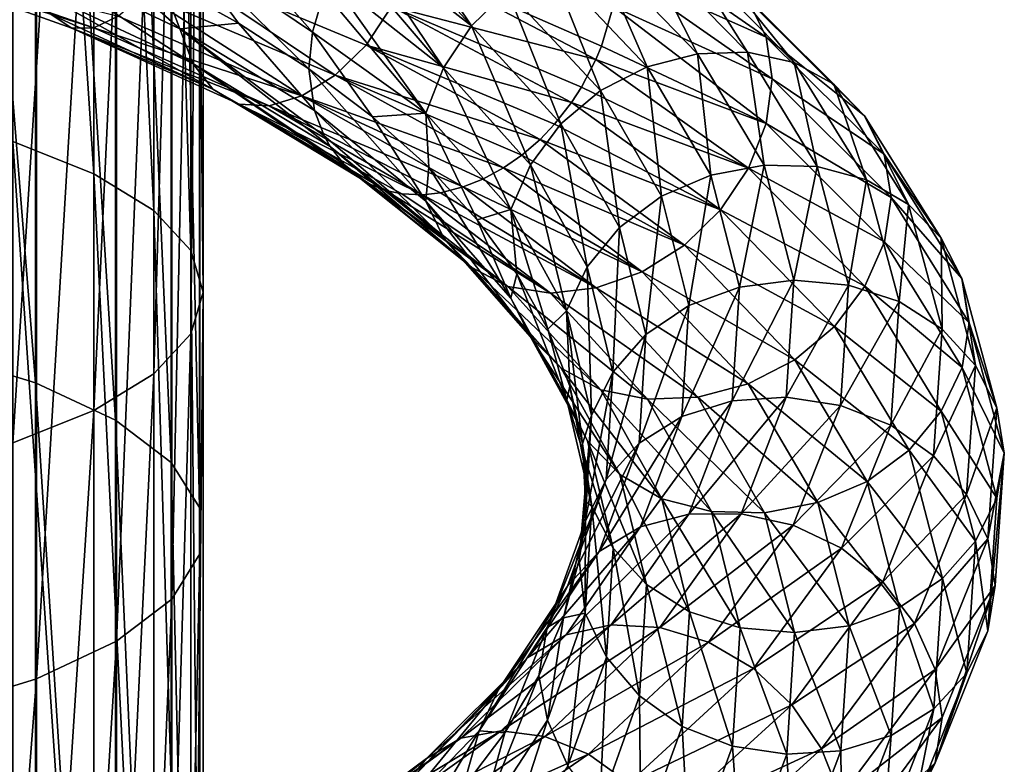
# Model space of a CAD drawing. Header units: metres. Extents: x -109 to 109, y -917 to 389.
# Tile 295 of 656: x 6 to 19, y -773 to -763. Entities that reach past the tile are written whole.
import ezdxf

# ---------------------------------------------------------------- set-up
doc = ezdxf.new("R2010")
doc.units = ezdxf.units.M
doc.layers.add('solid_24503124_XXX_01_SW0001_01', color=7, linetype='CONTINUOUS')

msp = doc.modelspace()

# ---------------------------------------------------------------- linework, layer by layer
at = {"layer": 'solid_24503124_XXX_01_SW0001_01'}
for points in [[(7.067492, -749.376892, -389.190491), (6.010407, -749.0578, -387.942566), (7.067492, -765.008423, -384.489258)], [(6.010407, -749.0578, -387.942566), (6.010407, -764.586243, -383.272339), (7.067492, -765.008423, -384.489258)], [(7.852976, -749.740967, -390.614197), (7.067492, -749.376892, -389.190491), (7.852976, -765.490112, -385.877594)], [(7.067492, -749.376892, -389.190491), (7.067492, -765.008423, -384.489258), (7.852976, -765.490112, -385.877594)], [(7.852976, -749.740967, -390.614197), (7.852976, -765.490112, -385.877594), (8.336675, -766.012756, -387.384064)], [(8.336675, -750.135986, -392.159058), (7.852976, -749.740967, -390.614197), (8.336675, -766.012756, -387.384064)], [(8.336675, -750.135986, -392.159058), (8.336675, -766.012756, -387.384064), (8.5, -766.556335, -388.950714)], [(8.5, -750.546814, -393.765625), (8.336675, -750.135986, -392.159058), (8.5, -766.556335, -388.950714)], [(8.336675, -750.957581, -395.372192), (8.5, -750.546814, -393.765625), (8.336675, -767.099854, -390.517365)], [(8.5, -750.546814, -393.765625), (8.5, -766.556335, -388.950714), (8.336675, -767.099854, -390.517365)], [(7.852976, -751.3526, -396.917023), (8.336675, -750.957581, -395.372192), (7.852976, -767.622559, -392.023804)], [(8.336675, -750.957581, -395.372192), (8.336675, -767.099854, -390.517365), (7.852976, -767.622559, -392.023804)], [(6.304805, -767.740906, -17.52309), (4.980319, -767.337524, -18.639784), (4.980319, -751.204102, -13.528187)], [(6.304805, -751.509338, -12.380774), (6.304805, -767.740906, -17.52309), (4.980319, -751.204102, -13.528187)], [(7.067492, -751.716675, -398.340759), (7.852976, -751.3526, -396.917023), (7.067492, -768.104187, -393.41217)], [(7.852976, -751.3526, -396.917023), (7.852976, -767.622559, -392.023804), (7.067492, -768.104187, -393.41217)], [(7.353192, -768.229126, -16.171608), (6.304805, -767.740906, -17.52309), (6.304805, -751.509338, -12.380774)], [(7.353192, -751.878784, -10.992106), (7.353192, -768.229126, -16.171608), (6.304805, -751.509338, -12.380774)], [(6.010407, -752.035767, -399.588684), (7.067492, -751.716675, -398.340759), (6.010407, -768.526428, -394.629059)], [(7.067492, -751.716675, -398.340759), (7.067492, -768.104187, -393.41217), (6.010407, -768.526428, -394.629059)], [(8.079568, -768.780762, -14.644498), (7.353192, -768.229126, -16.171608), (7.353192, -751.878784, -10.992106)], [(8.079568, -752.296204, -9.422984), (8.079568, -768.780762, -14.644498), (7.353192, -751.878784, -10.992106)], [(8.452125, -769.371704, -13.008645), (8.079568, -768.780762, -14.644498), (8.079568, -752.296204, -9.422984)], [(8.452125, -752.743286, -7.742129), (8.452125, -769.371704, -13.008645), (8.079568, -752.296204, -9.422984)], [(8.454546, -769.976074, -11.335701), (8.452125, -769.371704, -13.008645), (8.452125, -752.743286, -7.742129)], [(8.454546, -753.200562, -6.023155), (8.454546, -769.976074, -11.335701), (8.452125, -752.743286, -7.742129)], [(8.086726, -770.567383, -9.6989), (8.454546, -769.976074, -11.335701), (8.454546, -753.200562, -6.023155)], [(8.086726, -753.647949, -4.341325), (8.086726, -770.567383, -9.6989), (8.454546, -753.200562, -6.023155)], [(7.364774, -771.11969, -8.169938), (8.086726, -770.567383, -9.6989), (8.086726, -753.647949, -4.341325)], [(7.364774, -754.065857, -2.770299), (7.364774, -771.11969, -8.169938), (8.086726, -753.647949, -4.341325)], [(6.320303, -771.608887, -6.815774), (7.364774, -771.11969, -8.169938), (7.364774, -754.065857, -2.770299)], [(6.320303, -754.436035, -1.378878), (6.320303, -771.608887, -6.815774), (7.364774, -754.065857, -2.770299)], [(4.999055, -772.013489, -5.695695), (6.320303, -771.608887, -6.815774), (6.320303, -754.436035, -1.378878)], [(4.999055, -754.742188, -0.227985), (4.999055, -772.013489, -5.695695), (6.320303, -754.436035, -1.378878)], [(8.346432, -761.367126, -19.855213), (8.179061, -761.975098, -19.836695), (9.929406, -763.155762, -18.542233)], [(8.346432, -761.367126, -19.855213), (9.929406, -763.155762, -18.542233), (10.080199, -762.628967, -18.501116)], [(12.006081, -763.073914, -16.959185), (10.883123, -761.398071, -18.855511), (10.679914, -761.612427, -18.73077)], [(12.006081, -763.073914, -16.959185), (12.478148, -762.611023, -17.118402), (10.883123, -761.398071, -18.855511)], [(10.473774, -761.879944, -18.622162), (12.006081, -763.073914, -16.959185), (10.679914, -761.612427, -18.73077)], [(13.835806, -761.813232, -21.92329), (15.860186, -763.220886, -19.669323), (13.907401, -762.348633, -22.189108)], [(15.625522, -762.739075, -19.33218), (15.860186, -763.220886, -19.669323), (13.835806, -761.813232, -21.92329)], [(6.871475, -761.946106, -20.631517), (6.18795, -762.160156, -21.229639), (8.194605, -763.112244, -20.237949)], [(7.953703, -762.475891, -20.06542), (6.871475, -761.946106, -20.631517), (8.194605, -763.112244, -20.237949)], [(11.64257, -763.623169, -16.906836), (10.473774, -761.879944, -18.622162), (10.336394, -762.095093, -18.563097)], [(11.64257, -763.623169, -16.906836), (12.006081, -763.073914, -16.959185), (10.473774, -761.879944, -18.622162)], [(8.179061, -761.975098, -19.836695), (7.953703, -762.475891, -20.06542), (8.962448, -763.041321, -19.407415)], [(8.179061, -761.975098, -19.836695), (9.881575, -763.635986, -18.669811), (9.929406, -763.155762, -18.542233)], [(8.179061, -761.975098, -19.836695), (8.962448, -763.041321, -19.407415), (9.881575, -763.635986, -18.669811)], [(13.033532, -762.270569, -17.37923), (14.30311, -763.609985, -15.318509), (13.632529, -762.067017, -17.718895)], [(13.632529, -762.067017, -17.718895), (14.960456, -763.441589, -15.553793), (14.231744, -762.008911, -18.110415)], [(14.30311, -763.609985, -15.318509), (14.960456, -763.441589, -15.553793), (13.632529, -762.067017, -17.718895)], [(14.231744, -762.008911, -18.110415), (15.618038, -763.42041, -15.842004), (14.787778, -762.104858, -18.527157)], [(14.960456, -763.441589, -15.553793), (15.618038, -763.42041, -15.842004), (14.231744, -762.008911, -18.110415)], [(6.18795, -762.160156, -21.229639), (6.314082, -762.602478, -21.656464), (8.362622, -763.565979, -20.642977)], [(8.194605, -763.112244, -20.237949), (6.18795, -762.160156, -21.229639), (8.362622, -763.565979, -20.642977)], [(10.155023, -762.447449, -18.509905), (11.64257, -763.623169, -16.906836), (10.336394, -762.095093, -18.563097)], [(14.787778, -762.104858, -18.527157), (16.228235, -763.552673, -16.16412), (15.260819, -762.356567, -18.942955)], [(15.618038, -763.42041, -15.842004), (16.228235, -763.552673, -16.16412), (14.787778, -762.104858, -18.527157)], [(4.388057, -762.252014, -23.50551), (4.558699, -762.235657, -24.1824), (7.06762, -763.102295, -23.419012)], [(6.780981, -763.102905, -22.781561), (4.388057, -762.252014, -23.50551), (7.06762, -763.102295, -23.419012)], [(6.512126, -762.9245, -22.187019), (4.388057, -762.252014, -23.50551), (6.780981, -763.102905, -22.781561)], [(7.06762, -763.102295, -23.419012), (4.558699, -762.235657, -24.1824), (7.386616, -762.94751, -24.043158)], [(10.222428, -763.71936, -23.331808), (7.716114, -762.656433, -24.610432), (8.034921, -762.24707, -25.077286)], [(10.629179, -763.325562, -23.741716), (8.034921, -762.24707, -25.077286), (10.962573, -762.819702, -24.036474)], [(10.222428, -763.71936, -23.331808), (8.034921, -762.24707, -25.077286), (10.629179, -763.325562, -23.741716)], [(10.962573, -762.819702, -24.036474), (11.219325, -762.246826, -24.196127), (13.634098, -763.515747, -22.348902)], [(11.219325, -762.246826, -24.196127), (13.707098, -763.341553, -22.356562), (13.634098, -763.515747, -22.348902)], [(11.219325, -762.246826, -24.196127), (13.859415, -762.820313, -22.314756), (13.707098, -763.341553, -22.356562)], [(12.478148, -762.611023, -17.118402), (13.693627, -763.919373, -15.155532), (13.033532, -762.270569, -17.37923)], [(13.693627, -763.919373, -15.155532), (14.30311, -763.609985, -15.318509), (13.033532, -762.270569, -17.37923)], [(11.409315, -764.216858, -16.962), (10.155023, -762.447449, -18.509905), (10.080199, -762.628967, -18.501116)], [(11.409315, -764.216858, -16.962), (11.64257, -763.623169, -16.906836), (10.155023, -762.447449, -18.509905)], [(13.907401, -762.348633, -22.189108), (15.940473, -763.768494, -19.932077), (13.859415, -762.820313, -22.314756)], [(15.860186, -763.220886, -19.669323), (15.940473, -763.768494, -19.932077), (13.907401, -762.348633, -22.189108)], [(15.260819, -762.356567, -18.942955), (16.747356, -763.83783, -16.500895), (15.625522, -762.739075, -19.33218)], [(16.228235, -763.552673, -16.16412), (16.747356, -763.83783, -16.500895), (15.260819, -762.356567, -18.942955)], [(8.962448, -763.041321, -19.407415), (7.953703, -762.475891, -20.06542), (8.194605, -763.112244, -20.237949)], [(6.314082, -762.602478, -21.656464), (6.512126, -762.9245, -22.187019), (8.624651, -763.903564, -21.137997)], [(8.362622, -763.565979, -20.642977), (6.314082, -762.602478, -21.656464), (8.624651, -763.903564, -21.137997)], [(9.790172, -763.990173, -22.826836), (7.386616, -762.94751, -24.043158), (7.716114, -762.656433, -24.610432)], [(9.790172, -763.990173, -22.826836), (7.716114, -762.656433, -24.610432), (10.222428, -763.71936, -23.331808)], [(9.929406, -763.155762, -18.542233), (11.409315, -764.216858, -16.962), (10.080199, -762.628967, -18.501116)], [(12.006081, -763.073914, -16.959185), (13.175577, -764.357483, -15.080649), (12.478148, -762.611023, -17.118402)], [(13.175577, -764.357483, -15.080649), (13.693627, -763.919373, -15.155532), (12.478148, -762.611023, -17.118402)], [(10.629179, -763.325562, -23.741716), (10.962573, -762.819702, -24.036474), (13.315269, -764.077942, -22.242432)], [(10.962573, -762.819702, -24.036474), (13.44611, -763.875244, -22.296471), (13.315269, -764.077942, -22.242432)], [(10.962573, -762.819702, -24.036474), (13.634098, -763.515747, -22.348902), (13.44611, -763.875244, -22.296471)], [(13.859415, -762.820313, -22.314756), (15.861801, -764.351135, -20.087631), (13.707098, -763.341553, -22.356562)], [(15.940473, -763.768494, -19.932077), (15.861801, -764.351135, -20.087631), (13.859415, -762.820313, -22.314756)], [(15.625522, -762.739075, -19.33218), (17.147583, -764.248901, -16.830879), (15.860186, -763.220886, -19.669323)], [(16.747356, -763.83783, -16.500895), (17.147583, -764.248901, -16.830879), (15.625522, -762.739075, -19.33218)], [(8.624651, -763.903564, -21.137997), (6.512126, -762.9245, -22.187019), (6.780981, -763.102905, -22.781561)], [(7.06762, -763.102295, -23.419012), (7.386616, -762.94751, -24.043158), (9.790172, -763.990173, -22.826836)], [(6.780981, -763.102905, -22.781561), (7.06762, -763.102295, -23.419012), (9.362521, -764.12207, -22.265503)], [(8.969891, -764.098816, -21.686649), (6.780981, -763.102905, -22.781561), (9.362521, -764.12207, -22.265503)], [(8.624651, -763.903564, -21.137997), (6.780981, -763.102905, -22.781561), (8.969891, -764.098816, -21.686649)], [(9.362521, -764.12207, -22.265503), (7.06762, -763.102295, -23.419012), (9.790172, -763.990173, -22.826836)], [(8.962448, -763.041321, -19.407415), (8.194605, -763.112244, -20.237949), (9.953232, -764.181763, -18.941504)], [(8.194605, -763.112244, -20.237949), (10.080199, -764.514221, -19.190737), (9.953232, -764.181763, -18.941504)], [(8.194605, -763.112244, -20.237949), (10.157645, -764.651367, -19.318722), (10.080199, -764.514221, -19.190737)], [(8.194605, -763.112244, -20.237949), (8.362622, -763.565979, -20.642977), (10.157645, -764.651367, -19.318722)], [(8.962448, -763.041321, -19.407415), (9.953232, -764.181763, -18.941504), (9.881575, -763.635986, -18.669811)], [(11.64257, -763.623169, -16.906836), (12.776657, -764.889343, -15.094512), (12.006081, -763.073914, -16.959185)], [(12.776657, -764.889343, -15.094512), (13.175577, -764.357483, -15.080649), (12.006081, -763.073914, -16.959185)], [(9.929406, -763.155762, -18.542233), (9.881575, -763.635986, -18.669811), (10.711597, -764.263184, -17.853561)], [(9.929406, -763.155762, -18.542233), (10.711597, -764.263184, -17.853561), (11.409315, -764.216858, -16.962)], [(15.860186, -763.220886, -19.669323), (17.405106, -764.752686, -17.132006), (15.940473, -763.768494, -19.932077)], [(17.147583, -764.248901, -16.830879), (17.405106, -764.752686, -17.132006), (15.860186, -763.220886, -19.669323)], [(10.222428, -763.71936, -23.331808), (10.629179, -763.325562, -23.741716), (12.905877, -764.56012, -22.016922)], [(10.629179, -763.325562, -23.741716), (13.094679, -764.361511, -22.129789), (12.905877, -764.56012, -22.016922)], [(10.629179, -763.325562, -23.741716), (13.315269, -764.077942, -22.242432), (13.094679, -764.361511, -22.129789)], [(15.861801, -764.351135, -20.087631), (13.634098, -763.515747, -22.348902), (13.707098, -763.341553, -22.356562)], [(14.30311, -763.609985, -15.318509), (15.136733, -765.024841, -13.090814), (14.960456, -763.441589, -15.553793)], [(14.960456, -763.441589, -15.553793), (15.83239, -764.89502, -13.213935), (15.618038, -763.42041, -15.842004)], [(15.136733, -765.024841, -13.090814), (15.83239, -764.89502, -13.213935), (14.960456, -763.441589, -15.553793)], [(15.618038, -763.42041, -15.842004), (16.528299, -764.914368, -13.391117), (16.228235, -763.552673, -16.16412)], [(15.83239, -764.89502, -13.213935), (16.528299, -764.914368, -13.391117), (15.618038, -763.42041, -15.842004)], [(8.362622, -763.565979, -20.642977), (10.336394, -764.88208, -19.582573), (10.157645, -764.651367, -19.318722)], [(8.362622, -763.565979, -20.642977), (10.477456, -765.011292, -19.771294), (10.336394, -764.88208, -19.582573)], [(8.362622, -763.565979, -20.642977), (8.624651, -763.903564, -21.137997), (10.477456, -765.011292, -19.771294)], [(11.409315, -764.216858, -16.962), (12.52068, -765.474121, -15.193781), (11.64257, -763.623169, -16.906836)], [(12.52068, -765.474121, -15.193781), (12.776657, -764.889343, -15.094512), (11.64257, -763.623169, -16.906836)], [(13.634098, -763.515747, -22.348902), (15.628546, -764.936646, -20.145451), (13.44611, -763.875244, -22.296471)], [(15.861801, -764.351135, -20.087631), (15.628546, -764.936646, -20.145451), (13.634098, -763.515747, -22.348902)], [(13.693627, -763.919373, -15.155532), (14.491728, -765.300171, -13.032959), (14.30311, -763.609985, -15.318509)], [(14.491728, -765.300171, -13.032959), (15.136733, -765.024841, -13.090814), (14.30311, -763.609985, -15.318509)], [(16.228235, -763.552673, -16.16412), (17.174059, -765.086426, -13.611516), (16.747356, -763.83783, -16.500895)], [(16.528299, -764.914368, -13.391117), (17.174059, -765.086426, -13.611516), (16.228235, -763.552673, -16.16412)], [(9.790172, -763.990173, -22.826836), (10.222428, -763.71936, -23.331808), (12.425438, -764.932007, -21.679556)], [(11.41093, -765.364258, -17.386688), (10.711597, -764.263184, -17.853561), (9.881575, -763.635986, -18.669811)], [(9.953232, -764.181763, -18.941504), (11.41093, -765.364258, -17.386688), (9.881575, -763.635986, -18.669811)], [(10.222428, -763.71936, -23.331808), (12.666848, -764.765625, -21.856806), (12.425438, -764.932007, -21.679556)], [(10.222428, -763.71936, -23.331808), (12.905877, -764.56012, -22.016922), (12.666848, -764.765625, -21.856806)], [(15.628546, -764.936646, -20.145451), (13.315269, -764.077942, -22.242432), (13.44611, -763.875244, -22.296471)], [(15.940473, -763.768494, -19.932077), (17.496643, -765.316406, -17.380714), (15.861801, -764.351135, -20.087631)], [(17.405106, -764.752686, -17.132006), (17.496643, -765.316406, -17.380714), (15.940473, -763.768494, -19.932077)], [(16.747356, -763.83783, -16.500895), (17.723434, -765.408142, -13.86333), (17.147583, -764.248901, -16.830879)], [(17.174059, -765.086426, -13.611516), (17.723434, -765.408142, -13.86333), (16.747356, -763.83783, -16.500895)], [(8.624651, -763.903564, -21.137997), (10.679914, -765.142578, -20.022091), (10.477456, -765.011292, -19.771294)], [(8.624651, -763.903564, -21.137997), (10.887639, -765.227295, -20.260738), (10.679914, -765.142578, -20.022091)], [(8.624651, -763.903564, -21.137997), (8.969891, -764.098816, -21.686649), (10.887639, -765.227295, -20.260738)], [(9.362521, -764.12207, -22.265503), (9.790172, -763.990173, -22.826836), (11.896511, -765.180359, -21.247215)], [(9.790172, -763.990173, -22.826836), (12.154493, -765.077759, -21.465122), (11.896511, -765.180359, -21.247215)], [(9.790172, -763.990173, -22.826836), (12.425438, -764.932007, -21.679556), (12.154493, -765.077759, -21.465122)], [(13.175577, -764.357483, -15.080649), (13.943484, -765.71106, -13.048655), (13.693627, -763.919373, -15.155532)], [(13.943484, -765.71106, -13.048655), (14.491728, -765.300171, -13.032959), (13.693627, -763.919373, -15.155532)], [(8.969891, -764.098816, -21.686649), (11.09748, -765.272034, -20.486525), (10.887639, -765.227295, -20.260738)], [(8.969891, -764.098816, -21.686649), (11.368259, -765.28241, -20.760006), (11.09748, -765.272034, -20.486525)], [(8.969891, -764.098816, -21.686649), (9.362521, -764.12207, -22.265503), (11.368259, -765.28241, -20.760006)], [(9.362521, -764.12207, -22.265503), (11.599874, -765.256104, -20.98061), (11.368259, -765.28241, -20.760006)], [(9.362521, -764.12207, -22.265503), (11.896511, -765.180359, -21.247215), (11.599874, -765.256104, -20.98061)], [(13.315269, -764.077942, -22.242432), (15.265035, -765.480896, -20.099142), (13.094679, -764.361511, -22.129789)], [(15.628546, -764.936646, -20.145451), (15.265035, -765.480896, -20.099142), (13.315269, -764.077942, -22.242432)], [(11.645594, -765.850586, -17.731201), (11.41093, -765.364258, -17.386688), (9.953232, -764.181763, -18.941504)], [(11.645594, -765.850586, -17.731201), (9.953232, -764.181763, -18.941504), (10.080199, -764.514221, -19.190737)], [(11.409315, -764.216858, -16.962), (10.711597, -764.263184, -17.853561), (11.448113, -764.922546, -16.964067)], [(11.41093, -765.364258, -17.386688), (11.448113, -764.922546, -16.964067), (10.711597, -764.263184, -17.853561)], [(11.409315, -764.216858, -16.962), (11.448113, -764.922546, -16.964067), (12.080874, -765.608459, -16.013975)], [(11.409315, -764.216858, -16.962), (12.080874, -765.608459, -16.013975), (12.52068, -765.474121, -15.193781)], [(17.147583, -764.248901, -16.830879), (18.14699, -765.850525, -14.129598), (17.405106, -764.752686, -17.132006)], [(17.723434, -765.408142, -13.86333), (18.14699, -765.850525, -14.129598), (17.147583, -764.248901, -16.830879)], [(12.776657, -764.889343, -15.094512), (13.521315, -766.223816, -13.133602), (13.175577, -764.357483, -15.080649)], [(15.265035, -765.480896, -20.099142), (12.905877, -764.56012, -22.016922), (13.094679, -764.361511, -22.129789)], [(13.521315, -766.223816, -13.133602), (13.943484, -765.71106, -13.048655), (13.175577, -764.357483, -15.080649)], [(15.861801, -764.351135, -20.087631), (17.406878, -765.899109, -17.559816), (15.628546, -764.936646, -20.145451)], [(17.496643, -765.316406, -17.380714), (17.406878, -765.899109, -17.559816), (15.861801, -764.351135, -20.087631)], [(10.157645, -764.651367, -19.318722), (11.645594, -765.850586, -17.731201), (10.080199, -764.514221, -19.190737)], [(7.067492, -765.008423, -384.489258), (6.010407, -764.586243, -383.272339), (7.067492, -780.192688, -378.498962)], [(6.010407, -764.586243, -383.272339), (6.010407, -779.670349, -377.321564), (7.067492, -780.192688, -378.498962)], [(12.010296, -766.232849, -18.128246), (11.645594, -765.850586, -17.731201), (10.157645, -764.651367, -19.318722)], [(12.010296, -766.232849, -18.128246), (10.157645, -764.651367, -19.318722), (10.336394, -764.88208, -19.582573)], [(12.905877, -764.56012, -22.016922), (14.792968, -765.943481, -19.947699), (12.666848, -764.765625, -21.856806)], [(15.265035, -765.480896, -20.099142), (14.792968, -765.943481, -19.947699), (12.905877, -764.56012, -22.016922)], [(14.792968, -765.943481, -19.947699), (12.425438, -764.932007, -21.679556), (12.666848, -764.765625, -21.856806)], [(17.405106, -764.752686, -17.132006), (18.419519, -766.378296, -14.39196), (17.496643, -765.316406, -17.380714)], [(18.14699, -765.850525, -14.129598), (18.419519, -766.378296, -14.39196), (17.405106, -764.752686, -17.132006)], [(10.477456, -765.011292, -19.771294), (12.010296, -766.232849, -18.128246), (10.336394, -764.88208, -19.582573)], [(12.52068, -765.474121, -15.193781), (13.250419, -766.798645, -13.280187), (12.776657, -764.889343, -15.094512)], [(13.250419, -766.798645, -13.280187), (13.521315, -766.223816, -13.133602), (12.776657, -764.889343, -15.094512)], [(15.136733, -765.024841, -13.090814), (15.511491, -766.489807, -10.770395), (15.83239, -764.89502, -13.213935)], [(15.511491, -766.489807, -10.770395), (16.224371, -766.400879, -10.776997), (15.83239, -764.89502, -13.213935)], [(15.83239, -764.89502, -13.213935), (16.224371, -766.400879, -10.776997), (16.528299, -764.914368, -13.391117)], [(16.224371, -766.400879, -10.776997), (16.937508, -766.463074, -10.838834), (16.528299, -764.914368, -13.391117)], [(16.528299, -764.914368, -13.391117), (16.937508, -766.463074, -10.838834), (17.174059, -765.086426, -13.611516)], [(7.852976, -765.490112, -385.877594), (7.067492, -765.008423, -384.489258), (7.852976, -780.788635, -379.842224)], [(7.067492, -765.008423, -384.489258), (7.067492, -780.192688, -378.498962), (7.852976, -780.788635, -379.842224)], [(12.483338, -766.479797, -18.550152), (12.010296, -766.232849, -18.128246), (10.477456, -765.011292, -19.771294)], [(12.483338, -766.479797, -18.550152), (10.477456, -765.011292, -19.771294), (10.679914, -765.142578, -20.022091)], [(11.41093, -765.364258, -17.386688), (12.522453, -766.632813, -15.626214), (11.448113, -764.922546, -16.964067)], [(12.522453, -766.632813, -15.626214), (12.080874, -765.608459, -16.013975), (11.448113, -764.922546, -16.964067)], [(12.425438, -764.932007, -21.679556), (14.237584, -766.288391, -19.69417), (12.154493, -765.077759, -21.465122)], [(14.792968, -765.943481, -19.947699), (14.237584, -766.288391, -19.69417), (12.425438, -764.932007, -21.679556)], [(14.491728, -765.300171, -13.032959), (14.850515, -766.729004, -10.821742), (15.136733, -765.024841, -13.090814)], [(14.850515, -766.729004, -10.821742), (15.511491, -766.489807, -10.770395), (15.136733, -765.024841, -13.090814)], [(15.628546, -764.936646, -20.145451), (17.150902, -766.477417, -17.662453), (15.265035, -765.480896, -20.099142)], [(17.406878, -765.899109, -17.559816), (17.150902, -766.477417, -17.662453), (15.628546, -764.936646, -20.145451)], [(10.887639, -765.227295, -20.260738), (12.483338, -766.479797, -18.550152), (10.679914, -765.142578, -20.022091)], [(14.237584, -766.288391, -19.69417), (11.896511, -765.180359, -21.247215), (12.154493, -765.077759, -21.465122)], [(16.937508, -766.463074, -10.838834), (17.599257, -766.677185, -10.95356), (17.174059, -765.086426, -13.611516)], [(17.174059, -765.086426, -13.611516), (17.599257, -766.677185, -10.95356), (17.723434, -765.408142, -13.86333)], [(13.039372, -766.567505, -18.969454), (12.483338, -766.479797, -18.550152), (10.887639, -765.227295, -20.260738)], [(13.039372, -766.567505, -18.969454), (10.887639, -765.227295, -20.260738), (11.09748, -765.272034, -20.486525)], [(11.368259, -765.28241, -20.760006), (13.039372, -766.567505, -18.969454), (11.09748, -765.272034, -20.486525)], [(13.638587, -766.500061, -19.359499), (11.368259, -765.28241, -20.760006), (11.599874, -765.256104, -20.98061)], [(13.638587, -766.500061, -19.359499), (13.039372, -766.567505, -18.969454), (11.368259, -765.28241, -20.760006)], [(11.896511, -765.180359, -21.247215), (13.638587, -766.500061, -19.359499), (11.599874, -765.256104, -20.98061)], [(14.237584, -766.288391, -19.69417), (13.638587, -766.500061, -19.359499), (11.896511, -765.180359, -21.247215)], [(13.943484, -765.71106, -13.048655), (14.288698, -767.110962, -10.931523), (14.491728, -765.300171, -13.032959)], [(14.288698, -767.110962, -10.931523), (14.850515, -766.729004, -10.821742), (14.491728, -765.300171, -13.032959)], [(12.779976, -767.139282, -15.934123), (12.522453, -766.632813, -15.626214), (11.41093, -765.364258, -17.386688)], [(11.645594, -765.850586, -17.731201), (12.779976, -767.139282, -15.934123), (11.41093, -765.364258, -17.386688)], [(17.496643, -765.316406, -17.380714), (18.515478, -766.954895, -14.632929), (17.406878, -765.899109, -17.559816)], [(18.419519, -766.378296, -14.39196), (18.515478, -766.954895, -14.632929), (17.496643, -765.316406, -17.380714)], [(17.599257, -766.677185, -10.95356), (18.162235, -767.037537, -11.117105), (17.723434, -765.408142, -13.86333)], [(17.723434, -765.408142, -13.86333), (18.162235, -767.037537, -11.117105), (18.14699, -765.850525, -14.129598)], [(7.852976, -765.490112, -385.877594), (7.852976, -780.788635, -379.842224), (8.336675, -781.435303, -381.299774)], [(8.336675, -766.012756, -387.384064), (7.852976, -765.490112, -385.877594), (8.336675, -781.435303, -381.299774)], [(12.52068, -765.474121, -15.193781), (12.080874, -765.608459, -16.013975), (12.601704, -766.315369, -15.016106)], [(12.52068, -765.474121, -15.193781), (12.601704, -766.315369, -15.016106), (13.006241, -767.041138, -13.978567)], [(12.52068, -765.474121, -15.193781), (13.006241, -767.041138, -13.978567), (13.250419, -766.798645, -13.280187)], [(15.265035, -765.480896, -20.099142), (16.751982, -767.004944, -17.682688), (14.792968, -765.943481, -19.947699)], [(17.150902, -766.477417, -17.662453), (16.751982, -767.004944, -17.682688), (15.265035, -765.480896, -20.099142)], [(12.522453, -766.632813, -15.626214), (12.601704, -766.315369, -15.016106), (12.080874, -765.608459, -16.013975)], [(13.521315, -766.223816, -13.133602), (13.856077, -767.603394, -11.090299), (13.943484, -765.71106, -13.048655)], [(13.856077, -767.603394, -11.090299), (14.288698, -767.110962, -10.931523), (13.943484, -765.71106, -13.048655)], [(13.180202, -767.549438, -16.271767), (12.779976, -767.139282, -15.934123), (11.645594, -765.850586, -17.731201)], [(12.010296, -766.232849, -18.128246), (13.180202, -767.549438, -16.271767), (11.645594, -765.850586, -17.731201)], [(14.792968, -765.943481, -19.947699), (16.233931, -767.442078, -17.615437), (14.237584, -766.288391, -19.69417)], [(16.751982, -767.004944, -17.682688), (16.233931, -767.442078, -17.615437), (14.792968, -765.943481, -19.947699)], [(17.406878, -765.899109, -17.559816), (18.421396, -767.542175, -14.829852), (17.150902, -766.477417, -17.662453)], [(18.515478, -766.954895, -14.632929), (18.421396, -767.542175, -14.829852), (17.406878, -765.899109, -17.559816)], [(18.14699, -765.850525, -14.129598), (18.596275, -767.512939, -11.31718), (18.419519, -766.378296, -14.39196)], [(18.162235, -767.037537, -11.117105), (18.596275, -767.512939, -11.31718), (18.14699, -765.850525, -14.129598)], [(8.5, -766.556335, -388.950714), (8.336675, -766.012756, -387.384064), (8.5, -782.107788, -382.815552)], [(8.336675, -766.012756, -387.384064), (8.336675, -781.435303, -381.299774), (8.5, -782.107788, -382.815552)], [(13.699323, -767.830383, -16.614964), (13.180202, -767.549438, -16.271767), (12.010296, -766.232849, -18.128246)], [(12.483338, -766.479797, -18.550152), (13.699323, -767.830383, -16.614964), (12.010296, -766.232849, -18.128246)], [(12.522453, -766.632813, -15.626214), (13.252295, -767.969604, -13.720772), (12.601704, -766.315369, -15.016106)], [(13.252295, -767.969604, -13.720772), (13.006241, -767.041138, -13.978567), (12.601704, -766.315369, -15.016106)], [(13.250419, -766.798645, -13.280187), (13.578474, -768.167664, -11.286016), (13.521315, -766.223816, -13.133602)], [(13.578474, -768.167664, -11.286016), (13.856077, -767.603394, -11.090299), (13.521315, -766.223816, -13.133602)], [(14.237584, -766.288391, -19.69417), (15.624448, -767.75415, -17.459164), (13.638587, -766.500061, -19.359499)], [(16.233931, -767.442078, -17.615437), (15.624448, -767.75415, -17.459164), (14.237584, -766.288391, -19.69417)], [(15.414638, -767.977295, -8.434608), (16.123066, -767.930298, -8.323899), (16.224371, -766.400879, -10.776997)], [(15.511491, -766.489807, -10.770395), (15.414638, -767.977295, -8.434608), (16.224371, -766.400879, -10.776997)], [(16.224371, -766.400879, -10.776997), (16.123066, -767.930298, -8.323899), (16.937508, -766.463074, -10.838834)], [(16.123066, -767.930298, -8.323899), (16.831751, -768.036438, -8.26962), (16.937508, -766.463074, -10.838834)], [(16.937508, -766.463074, -10.838834), (16.831751, -768.036438, -8.26962), (17.599257, -766.677185, -10.95356)], [(18.419519, -766.378296, -14.39196), (18.875553, -768.065918, -11.539268), (18.515478, -766.954895, -14.632929)], [(18.596275, -767.512939, -11.31718), (18.875553, -768.065918, -11.539268), (18.419519, -766.378296, -14.39196)], [(8.336675, -767.099854, -390.517365), (8.5, -766.556335, -388.950714), (8.336675, -782.780273, -384.331329)], [(8.5, -766.556335, -388.950714), (8.5, -782.107788, -382.815552), (8.336675, -782.780273, -384.331329)], [(14.30952, -767.956177, -16.940353), (13.699323, -767.830383, -16.614964), (12.483338, -766.479797, -18.550152)], [(13.039372, -766.567505, -18.969454), (14.30952, -767.956177, -16.940353), (12.483338, -766.479797, -18.550152)], [(13.638587, -766.500061, -19.359499), (14.967103, -767.928101, -17.228004), (13.039372, -766.567505, -18.969454)], [(14.967103, -767.928101, -17.228004), (14.30952, -767.956177, -16.940353), (13.039372, -766.567505, -18.969454)], [(15.624448, -767.75415, -17.459164), (14.967103, -767.928101, -17.228004), (13.638587, -766.500061, -19.359499)], [(14.757791, -768.179321, -8.595908), (15.414638, -767.977295, -8.434608), (15.511491, -766.489807, -10.770395)], [(14.850515, -766.729004, -10.821742), (14.757791, -768.179321, -8.595908), (15.511491, -766.489807, -10.770395)], [(17.150902, -766.477417, -17.662453), (18.150499, -768.112488, -14.980585), (16.751982, -767.004944, -17.682688)], [(18.421396, -767.542175, -14.829852), (18.150499, -768.112488, -14.980585), (17.150902, -766.477417, -17.662453)], [(13.524826, -768.497986, -13.989271), (13.252295, -767.969604, -13.720772), (12.522453, -766.632813, -15.626214)], [(12.779976, -767.139282, -15.934123), (13.524826, -768.497986, -13.989271), (12.522453, -766.632813, -15.626214)], [(16.831751, -768.036438, -8.26962), (17.489368, -768.293579, -8.277979), (17.599257, -766.677185, -10.95356)], [(17.599257, -766.677185, -10.95356), (17.489368, -768.293579, -8.277979), (18.162235, -767.037537, -11.117105)], [(13.250419, -766.798645, -13.280187), (13.006241, -767.041138, -13.978567), (13.29231, -767.783936, -12.909305)], [(13.250419, -766.798645, -13.280187), (13.29231, -767.783936, -12.909305), (13.456713, -768.536499, -11.82391)], [(13.250419, -766.798645, -13.280187), (13.456713, -768.536499, -11.82391), (13.578474, -768.167664, -11.286016)], [(14.199481, -768.531616, -8.80043), (14.757791, -768.179321, -8.595908), (14.850515, -766.729004, -10.821742)], [(14.288698, -767.110962, -10.931523), (14.199481, -768.531616, -8.80043), (14.850515, -766.729004, -10.821742)], [(18.515478, -766.954895, -14.632929), (18.974449, -768.660461, -11.76492), (18.421396, -767.542175, -14.829852)], [(18.875553, -768.065918, -11.539268), (18.974449, -768.660461, -11.76492), (18.515478, -766.954895, -14.632929)], [(7.852976, -767.622559, -392.023804), (8.336675, -767.099854, -390.517365), (7.852976, -783.426941, -385.788879)], [(8.336675, -767.099854, -390.517365), (8.336675, -782.780273, -384.331329), (7.852976, -783.426941, -385.788879)], [(13.252295, -767.969604, -13.720772), (13.29231, -767.783936, -12.909305), (13.006241, -767.041138, -13.978567)], [(16.751982, -767.004944, -17.682688), (17.728331, -768.621582, -15.072266), (16.233931, -767.442078, -17.615437)], [(18.150499, -768.112488, -14.980585), (17.728331, -768.621582, -15.072266), (16.751982, -767.004944, -17.682688)], [(17.489368, -768.293579, -8.277979), (18.04883, -768.693481, -8.352692), (18.162235, -767.037537, -11.117105)], [(18.162235, -767.037537, -11.117105), (18.04883, -768.693481, -8.352692), (18.596275, -767.512939, -11.31718)], [(13.94838, -768.938721, -14.263023), (13.524826, -768.497986, -13.989271), (12.779976, -767.139282, -15.934123)], [(13.180202, -767.549438, -16.271767), (13.94838, -768.938721, -14.263023), (12.779976, -767.139282, -15.934123)], [(13.769561, -769.003113, -9.033559), (14.199481, -768.531616, -8.80043), (14.288698, -767.110962, -10.931523)], [(13.856077, -767.603394, -11.090299), (13.769561, -769.003113, -9.033559), (14.288698, -767.110962, -10.931523)], [(6.304805, -783.4599, -24.066683), (4.980319, -782.961365, -25.144278), (4.980319, -767.337524, -18.639784)], [(6.304805, -767.740906, -17.52309), (6.304805, -783.4599, -24.066683), (4.980319, -767.337524, -18.639784)], [(16.233931, -767.442078, -17.615437), (17.180088, -769.030701, -15.095431), (15.624448, -767.75415, -17.459164)], [(17.728331, -768.621582, -15.072266), (17.180088, -769.030701, -15.095431), (16.233931, -767.442078, -17.615437)], [(7.067492, -768.104187, -393.41217), (7.852976, -767.622559, -392.023804), (7.067492, -784.022888, -387.132141)], [(7.852976, -767.622559, -392.023804), (7.852976, -783.426941, -385.788879), (7.067492, -784.022888, -387.132141)], [(14.497755, -769.256836, -14.521603), (13.94838, -768.938721, -14.263023), (13.180202, -767.549438, -16.271767)], [(13.699323, -767.830383, -16.614964), (14.497755, -769.256836, -14.521603), (13.180202, -767.549438, -16.271767)], [(13.493691, -769.556396, -9.278769), (13.769561, -769.003113, -9.033559), (13.856077, -767.603394, -11.090299)], [(13.578474, -768.167664, -11.286016), (13.493691, -769.556396, -9.278769), (13.856077, -767.603394, -11.090299)], [(18.04883, -768.693481, -8.352692), (18.480162, -769.202576, -8.48617), (18.596275, -767.512939, -11.31718)], [(18.421396, -767.542175, -14.829852), (18.877476, -769.247986, -11.987628), (18.150499, -768.112488, -14.980585)], [(18.974449, -768.660461, -11.76492), (18.877476, -769.247986, -11.987628), (18.421396, -767.542175, -14.829852)], [(18.596275, -767.512939, -11.31718), (18.480162, -769.202576, -8.48617), (18.875553, -768.065918, -11.539268)], [(7.353192, -784.063293, -22.762531), (6.304805, -783.4599, -24.066683), (6.304805, -767.740906, -17.52309)], [(7.353192, -768.229126, -16.171608), (7.353192, -784.063293, -22.762531), (6.304805, -767.740906, -17.52309)], [(13.252295, -767.969604, -13.720772), (13.580397, -769.351379, -11.735027), (13.29231, -767.783936, -12.909305)], [(13.580397, -769.351379, -11.735027), (13.456713, -768.536499, -11.82391), (13.29231, -767.783936, -12.909305)], [(15.143517, -769.424316, -14.746058), (14.497755, -769.256836, -14.521603), (13.699323, -767.830383, -16.614964)], [(14.30952, -767.956177, -16.940353), (15.143517, -769.424316, -14.746058), (13.699323, -767.830383, -16.614964)], [(15.624448, -767.75415, -17.459164), (16.535082, -769.306702, -15.043633), (14.967103, -767.928101, -17.228004)], [(17.180088, -769.030701, -15.095431), (16.535082, -769.306702, -15.043633), (15.624448, -767.75415, -17.459164)], [(13.859675, -769.902954, -11.962568), (13.580397, -769.351379, -11.735027), (13.252295, -767.969604, -13.720772)], [(13.524826, -768.497986, -13.989271), (13.859675, -769.902954, -11.962568), (13.252295, -767.969604, -13.720772)], [(14.216322, -769.624146, -6.42866), (14.84907, -769.458984, -6.15995), (15.414638, -767.977295, -8.434608)], [(14.757791, -768.179321, -8.595908), (14.216322, -769.624146, -6.42866), (15.414638, -767.977295, -8.434608)], [(14.967103, -767.928101, -17.228004), (15.839425, -769.439392, -14.92368), (14.30952, -767.956177, -16.940353)], [(15.839425, -769.439392, -14.92368), (15.143517, -769.424316, -14.746058), (14.30952, -767.956177, -16.940353)], [(14.84907, -769.458984, -6.15995), (15.531507, -769.453735, -5.934667), (16.123066, -767.930298, -8.323899)], [(15.414638, -767.977295, -8.434608), (14.84907, -769.458984, -6.15995), (16.123066, -767.930298, -8.323899)], [(16.535082, -769.306702, -15.043633), (15.839425, -769.439392, -14.92368), (14.967103, -767.928101, -17.228004)], [(16.123066, -767.930298, -8.323899), (15.531507, -769.453735, -5.934667), (16.831751, -768.036438, -8.26962)], [(6.010407, -768.526428, -394.629059), (7.067492, -768.104187, -393.41217), (6.010407, -784.545227, -388.30954)], [(7.067492, -768.104187, -393.41217), (7.067492, -784.022888, -387.132141), (6.010407, -784.545227, -388.30954)], [(15.531507, -769.453735, -5.934667), (16.21419, -769.603516, -5.767003), (16.831751, -768.036438, -8.26962)], [(16.831751, -768.036438, -8.26962), (16.21419, -769.603516, -5.767003), (17.489368, -768.293579, -8.277979)], [(18.150499, -768.112488, -14.980585), (18.599873, -769.809692, -12.188315), (17.728331, -768.621582, -15.072266)], [(18.877476, -769.247986, -11.987628), (18.599873, -769.809692, -12.188315), (18.150499, -768.112488, -14.980585)], [(18.480162, -769.202576, -8.48617), (18.757696, -769.781189, -8.667764), (18.875553, -768.065918, -11.539268)], [(18.875553, -768.065918, -11.539268), (18.757696, -769.781189, -8.667764), (18.974449, -768.660461, -11.76492)], [(8.079568, -784.745056, -21.288893), (7.353192, -784.063293, -22.762531), (7.353192, -768.229126, -16.171608)], [(8.079568, -768.780762, -14.644498), (8.079568, -784.745056, -21.288893), (7.353192, -768.229126, -16.171608)], [(13.578474, -768.167664, -11.286016), (13.498277, -769.293396, -10.735501), (13.416442, -770.052612, -9.651762)], [(13.578474, -768.167664, -11.286016), (13.416442, -770.052612, -9.651762), (13.493691, -769.556396, -9.278769)], [(13.578474, -768.167664, -11.286016), (13.456713, -768.536499, -11.82391), (13.498277, -769.293396, -10.735501)], [(13.678497, -769.946777, -6.725758), (14.216322, -769.624146, -6.42866), (14.757791, -768.179321, -8.595908)], [(14.199481, -768.531616, -8.80043), (13.678497, -769.946777, -6.725758), (14.757791, -768.179321, -8.595908)], [(16.21419, -769.603516, -5.767003), (16.847677, -769.903503, -5.671525), (17.489368, -768.293579, -8.277979)], [(17.489368, -768.293579, -8.277979), (16.847677, -769.903503, -5.671525), (18.04883, -768.693481, -8.352692)], [(14.293715, -770.375854, -12.169939), (13.859675, -769.902954, -11.962568), (13.524826, -768.497986, -13.989271)], [(13.94838, -768.938721, -14.263023), (14.293715, -770.375854, -12.169939), (13.524826, -768.497986, -13.989271)], [(13.264351, -770.397278, -7.031566), (13.678497, -769.946777, -6.725758), (14.199481, -768.531616, -8.80043)], [(13.769561, -769.003113, -9.033559), (13.264351, -770.397278, -7.031566), (14.199481, -768.531616, -8.80043)], [(13.580397, -769.351379, -11.735027), (13.498277, -769.293396, -10.735501), (13.456713, -768.536499, -11.82391)], [(17.728331, -768.621582, -15.072266), (18.167252, -770.299133, -12.354205), (17.180088, -769.030701, -15.095431)], [(18.599873, -769.809692, -12.188315), (18.167252, -770.299133, -12.354205), (17.728331, -768.621582, -15.072266)], [(8.452125, -785.475403, -19.71032), (8.079568, -784.745056, -21.288893), (8.079568, -768.780762, -14.644498)], [(8.452125, -769.371704, -13.008645), (8.452125, -785.475403, -19.71032), (8.079568, -768.780762, -14.644498)], [(16.847677, -769.903503, -5.671525), (17.386614, -770.342529, -5.659552), (18.04883, -768.693481, -8.352692)], [(18.04883, -768.693481, -8.352692), (17.386614, -770.342529, -5.659552), (18.480162, -769.202576, -8.48617)], [(18.757696, -769.781189, -8.667764), (18.855627, -770.389648, -8.885191), (18.974449, -768.660461, -11.76492)], [(18.974449, -768.660461, -11.76492), (18.759605, -770.981628, -9.126764), (18.877476, -769.247986, -11.987628)], [(18.974449, -768.660461, -11.76492), (18.855627, -770.389648, -8.885191), (18.759605, -770.981628, -9.126764)], [(12.998604, -770.939575, -7.325188), (13.264351, -770.397278, -7.031566), (13.769561, -769.003113, -9.033559)], [(13.493691, -769.556396, -9.278769), (12.998604, -770.939575, -7.325188), (13.769561, -769.003113, -9.033559)], [(14.856692, -770.733215, -12.340612), (14.293715, -770.375854, -12.169939), (13.94838, -768.938721, -14.263023)], [(14.497755, -769.256836, -14.521603), (14.856692, -770.733215, -12.340612), (13.94838, -768.938721, -14.263023)], [(17.180088, -769.030701, -15.095431), (17.605434, -770.678589, -12.471287), (16.535082, -769.306702, -15.043633)], [(18.167252, -770.299133, -12.354205), (17.605434, -770.678589, -12.471287), (17.180088, -769.030701, -15.095431)], [(13.495602, -770.752991, -9.73633), (13.416442, -770.052612, -9.651762), (13.498277, -769.293396, -10.735501)], [(13.580397, -769.351379, -11.735027), (13.495602, -770.752991, -9.73633), (13.498277, -769.293396, -10.735501)], [(15.518441, -770.944824, -12.46022), (14.856692, -770.733215, -12.340612), (14.497755, -769.256836, -14.521603)], [(15.143517, -769.424316, -14.746058), (15.518441, -770.944824, -12.46022), (14.497755, -769.256836, -14.521603)], [(17.386614, -770.342529, -5.659552), (17.802118, -770.88501, -5.728079), (18.480162, -769.202576, -8.48617)], [(18.480162, -769.202576, -8.48617), (17.802118, -770.88501, -5.728079), (18.757696, -769.781189, -8.667764)], [(18.877476, -769.247986, -11.987628), (18.759605, -770.981628, -9.126764), (18.599873, -769.809692, -12.188315)], [(8.454546, -786.22229, -18.095963), (8.452125, -785.475403, -19.71032), (8.452125, -769.371704, -13.008645)], [(8.454546, -769.976074, -11.335701), (8.454546, -786.22229, -18.095963), (8.452125, -769.371704, -13.008645)], [(13.773136, -771.328125, -9.922674), (13.495602, -770.752991, -9.73633), (13.580397, -769.351379, -11.735027)], [(13.859675, -769.902954, -11.962568), (13.773136, -771.328125, -9.922674), (13.580397, -769.351379, -11.735027)], [(16.231579, -771.005493, -12.523559), (15.518441, -770.944824, -12.46022), (15.143517, -769.424316, -14.746058)], [(15.839425, -769.439392, -14.92368), (16.231579, -771.005493, -12.523559), (15.143517, -769.424316, -14.746058)], [(16.535082, -769.306702, -15.043633), (16.94446, -770.916443, -12.528001), (15.839425, -769.439392, -14.92368)], [(17.605434, -770.678589, -12.471287), (16.94446, -770.916443, -12.528001), (16.535082, -769.306702, -15.043633)], [(13.243857, -771.035522, -4.392314), (13.833323, -770.906067, -4.021989), (14.84907, -769.458984, -6.15995)], [(14.216322, -769.624146, -6.42866), (13.243857, -771.035522, -4.392314), (14.84907, -769.458984, -6.15995)], [(13.833323, -770.906067, -4.021989), (14.469076, -770.940979, -3.688355), (15.531507, -769.453735, -5.934667)], [(14.84907, -769.458984, -6.15995), (13.833323, -770.906067, -4.021989), (15.531507, -769.453735, -5.934667)], [(15.531507, -769.453735, -5.934667), (14.469076, -770.940979, -3.688355), (16.21419, -769.603516, -5.767003)], [(16.94446, -770.916443, -12.528001), (16.231579, -771.005493, -12.523559), (15.839425, -769.439392, -14.92368)], [(12.742823, -771.329529, -4.777032), (13.243857, -771.035522, -4.392314), (14.216322, -769.624146, -6.42866)], [(13.678497, -769.946777, -6.725758), (12.742823, -771.329529, -4.777032), (14.216322, -769.624146, -6.42866)], [(13.493691, -769.556396, -9.278769), (13.212031, -770.8125, -8.580049), (12.998604, -770.939575, -7.325188)], [(13.493691, -769.556396, -9.278769), (13.416442, -770.052612, -9.651762), (13.212031, -770.8125, -8.580049)], [(14.469076, -770.940979, -3.688355), (15.105061, -771.132874, -3.413502), (16.21419, -769.603516, -5.767003)], [(16.21419, -769.603516, -5.767003), (15.105061, -771.132874, -3.413502), (16.847677, -769.903503, -5.671525)], [(17.802118, -770.88501, -5.728079), (18.069469, -771.489014, -5.870227), (18.757696, -769.781189, -8.667764)], [(18.757696, -769.781189, -8.667764), (18.069469, -771.489014, -5.870227), (18.855627, -770.389648, -8.885191)], [(18.599873, -769.809692, -12.188315), (18.483736, -771.534363, -9.377788), (18.167252, -770.299133, -12.354205)], [(18.759605, -770.981628, -9.126764), (18.483736, -771.534363, -9.377788), (18.599873, -769.809692, -12.188315)], [(14.204466, -771.833923, -10.063253), (13.773136, -771.328125, -9.922674), (13.859675, -769.902954, -11.962568)], [(14.293715, -770.375854, -12.169939), (14.204466, -771.833923, -10.063253), (13.859675, -769.902954, -11.962568)], [(15.105061, -771.132874, -3.413502), (15.695216, -771.473999, -3.219903), (16.847677, -769.903503, -5.671525)], [(16.847677, -769.903503, -5.671525), (15.695216, -771.473999, -3.219903), (17.386614, -770.342529, -5.659552)], [(8.086726, -786.953003, -16.516474), (8.454546, -786.22229, -18.095963), (8.454546, -769.976074, -11.335701)], [(8.086726, -770.567383, -9.6989), (8.086726, -786.953003, -16.516474), (8.454546, -769.976074, -11.335701)], [(12.357006, -771.759766, -5.151674), (12.742823, -771.329529, -4.777032), (13.678497, -769.946777, -6.725758)], [(13.264351, -770.397278, -7.031566), (12.357006, -771.759766, -5.151674), (13.678497, -769.946777, -6.725758)], [(13.495602, -770.752991, -9.73633), (13.212031, -770.8125, -8.580049), (13.416442, -770.052612, -9.651762)], [(18.167252, -770.299133, -12.354205), (18.053816, -772.003601, -9.61842), (17.605434, -770.678589, -12.471287)], [(18.483736, -771.534363, -9.377788), (18.053816, -772.003601, -9.61842), (18.167252, -770.299133, -12.354205)], [(12.109437, -772.291321, -5.491201), (12.357006, -771.759766, -5.151674), (13.264351, -770.397278, -7.031566)], [(12.998604, -770.939575, -7.325188), (12.109437, -772.291321, -5.491201), (13.264351, -770.397278, -7.031566)], [(14.763928, -772.231506, -10.145466), (14.204466, -771.833923, -10.063253), (14.293715, -770.375854, -12.169939)], [(14.856692, -770.733215, -12.340612), (14.763928, -772.231506, -10.145466), (14.293715, -770.375854, -12.169939)], [(15.695216, -771.473999, -3.219903), (16.197285, -771.950623, -3.126063), (17.386614, -770.342529, -5.659552)], [(17.386614, -770.342529, -5.659552), (16.197285, -771.950623, -3.126063), (17.802118, -770.88501, -5.728079)], [(18.069469, -771.489014, -5.870227), (18.162069, -772.115173, -6.073144), (18.855627, -770.389648, -8.885191)], [(18.855627, -770.389648, -8.885191), (18.07131, -772.707275, -6.339828), (18.759605, -770.981628, -9.126764)], [(18.855627, -770.389648, -8.885191), (18.162069, -772.115173, -6.073144), (18.07131, -772.707275, -6.339828)], [(7.364774, -787.63562, -15.041051), (8.086726, -786.953003, -16.516474), (8.086726, -770.567383, -9.6989)], [(7.364774, -771.11969, -8.169938), (7.364774, -787.63562, -15.041051), (8.086726, -770.567383, -9.6989)], [(17.605434, -770.678589, -12.471287), (17.495506, -772.352539, -9.830066), (16.94446, -770.916443, -12.528001)], [(18.053816, -772.003601, -9.61842), (17.495506, -772.352539, -9.830066), (17.605434, -770.678589, -12.471287)], [(13.000443, -772.148621, -7.791269), (12.886573, -771.569397, -7.530369), (13.212031, -770.8125, -8.580049)], [(12.998604, -770.939575, -7.325188), (13.212031, -770.8125, -8.580049), (12.886573, -771.569397, -7.530369)], [(13.495602, -770.752991, -9.73633), (13.000443, -772.148621, -7.791269), (13.212031, -770.8125, -8.580049)], [(13.267796, -772.747192, -7.937469), (13.000443, -772.148621, -7.791269), (13.495602, -770.752991, -9.73633)], [(13.773136, -771.328125, -9.922674), (13.267796, -772.747192, -7.937469), (13.495602, -770.752991, -9.73633)], [(15.421545, -772.488159, -10.159553), (14.763928, -772.231506, -10.145466), (14.856692, -770.733215, -12.340612)], [(15.518441, -770.944824, -12.46022), (15.421545, -772.488159, -10.159553), (14.856692, -770.733215, -12.340612)], [(11.867679, -772.386353, -2.555046), (12.395892, -772.2901, -2.091973), (13.833323, -770.906067, -4.021989)], [(13.243857, -771.035522, -4.392314), (11.867679, -772.386353, -2.555046), (13.833323, -770.906067, -4.021989)], [(12.998604, -770.939575, -7.325188), (12.443921, -772.315674, -6.518283), (12.109437, -772.291321, -5.491201)], [(13.833323, -770.906067, -4.021989), (12.395892, -772.2901, -2.091973), (14.469076, -770.940979, -3.688355)], [(12.395892, -772.2901, -2.091973), (12.965585, -772.362488, -1.659495), (14.469076, -770.940979, -3.688355)], [(12.998604, -770.939575, -7.325188), (12.886573, -771.569397, -7.530369), (12.443921, -772.315674, -6.518283)], [(14.469076, -770.940979, -3.688355), (12.965585, -772.362488, -1.659495), (15.105061, -771.132874, -3.413502)], [(16.13023, -772.59552, -10.107858), (15.421545, -772.488159, -10.159553), (15.518441, -770.944824, -12.46022)], [(16.231579, -771.005493, -12.523559), (16.13023, -772.59552, -10.107858), (15.518441, -770.944824, -12.46022)], [(16.197285, -771.950623, -3.126063), (16.584368, -772.525085, -3.133307), (17.802118, -770.88501, -5.728079)], [(16.94446, -770.916443, -12.528001), (16.838659, -772.551208, -9.996025), (16.231579, -771.005493, -12.523559)], [(17.802118, -770.88501, -5.728079), (16.584368, -772.525085, -3.133307), (18.069469, -771.489014, -5.870227)], [(17.495506, -772.352539, -9.830066), (16.838659, -772.551208, -9.996025), (16.94446, -770.916443, -12.528001)], [(11.418707, -772.653564, -3.019799), (11.867679, -772.386353, -2.555046), (13.243857, -771.035522, -4.392314)], [(12.742823, -771.329529, -4.777032), (11.418707, -772.653564, -3.019799), (13.243857, -771.035522, -4.392314)], [(16.838659, -772.551208, -9.996025), (16.13023, -772.59552, -10.107858), (16.231579, -771.005493, -12.523559)], [(18.759605, -770.981628, -9.126764), (18.07131, -772.707275, -6.339828), (18.483736, -771.534363, -9.377788)], [(6.320303, -788.240173, -13.73431), (7.364774, -787.63562, -15.041051), (7.364774, -771.11969, -8.169938)], [(6.320303, -771.608887, -6.815774), (6.320303, -788.240173, -13.73431), (7.364774, -771.11969, -8.169938)], [(12.965585, -772.362488, -1.659495), (13.535483, -772.593445, -1.286912), (15.105061, -771.132874, -3.413502)], [(15.105061, -771.132874, -3.413502), (13.535483, -772.593445, -1.286912), (15.695216, -771.473999, -3.219903)], [(11.072981, -773.064819, -3.457378), (11.418707, -772.653564, -3.019799), (12.742823, -771.329529, -4.777032)], [(12.357006, -771.759766, -5.151674), (11.072981, -773.064819, -3.457378), (12.742823, -771.329529, -4.777032)], [(13.6833, -773.285522, -8.012902), (13.267796, -772.747192, -7.937469), (13.773136, -771.328125, -9.922674)], [(14.204466, -771.833923, -10.063253), (13.6833, -773.285522, -8.012902), (13.773136, -771.328125, -9.922674)], [(13.535483, -772.593445, -1.286912), (14.064315, -772.972778, -1.003907), (15.695216, -771.473999, -3.219903)], [(15.695216, -771.473999, -3.219903), (14.064315, -772.972778, -1.003907), (16.197285, -771.950623, -3.126063)], [(4.999055, -788.740234, -12.653451), (6.320303, -788.240173, -13.73431), (6.320303, -771.608887, -6.815774)], [(4.999055, -772.013489, -5.695695), (4.999055, -788.740234, -12.653451), (6.320303, -771.608887, -6.815774)], [(12.111151, -773.512085, -5.965617), (12.443921, -772.315674, -6.518283), (12.886573, -771.569397, -7.530369)], [(13.000443, -772.148621, -7.791269), (12.111151, -773.512085, -5.965617), (12.886573, -771.569397, -7.530369)], [(16.584368, -772.525085, -3.133307), (16.833431, -773.15332, -3.238308), (18.069469, -771.489014, -5.870227)], [(18.069469, -771.489014, -5.870227), (16.833431, -773.15332, -3.238308), (18.162069, -772.115173, -6.073144)], [(18.483736, -771.534363, -9.377788), (17.805563, -773.250916, -6.6401), (18.053816, -772.003601, -9.61842)], [(18.07131, -772.707275, -6.339828), (17.805563, -773.250916, -6.6401), (18.483736, -771.534363, -9.377788)], [(10.851136, -773.586182, -3.838954), (11.072981, -773.064819, -3.457378), (12.357006, -771.759766, -5.151674)], [(12.109437, -772.291321, -5.491201), (10.851136, -773.586182, -3.838954), (12.357006, -771.759766, -5.151674)], [(14.222236, -773.7229, -8.008794), (13.6833, -773.285522, -8.012902), (14.204466, -771.833923, -10.063253)], [(14.763928, -772.231506, -10.145466), (14.222236, -773.7229, -8.008794), (14.204466, -771.833923, -10.063253)], [(14.064315, -772.972778, -1.003907), (14.514215, -773.484253, -0.83554), (16.197285, -771.950623, -3.126063)], [(16.197285, -771.950623, -3.126063), (14.514215, -773.484253, -0.83554), (16.584368, -772.525085, -3.133307)], [(16.833431, -773.15332, -3.238308), (16.921888, -773.789917, -3.437745), (18.162069, -772.115173, -6.073144)], [(18.162069, -772.115173, -6.073144), (16.921888, -773.789917, -3.437745), (18.07131, -772.707275, -6.339828)], [(18.053816, -772.003601, -9.61842), (17.391417, -773.69989, -6.953795), (17.495506, -772.352539, -9.830066)], [(17.805563, -773.250916, -6.6401), (17.391417, -773.69989, -6.953795), (18.053816, -772.003601, -9.61842)], [(12.360214, -774.132935, -6.073994), (12.111151, -773.512085, -5.965617), (13.000443, -772.148621, -7.791269)], [(13.267796, -772.747192, -7.937469), (12.360214, -774.132935, -6.073994), (13.000443, -772.148621, -7.791269)], [(14.855724, -774.024292, -7.919883), (14.222236, -773.7229, -8.008794), (14.763928, -772.231506, -10.145466)], [(15.421545, -772.488159, -10.159553), (14.855724, -774.024292, -7.919883), (14.763928, -772.231506, -10.145466)], [(9.749019, -773.894653, -1.512222), (10.13234, -773.651367, -0.977359), (11.867679, -772.386353, -2.555046)], [(11.418707, -772.653564, -3.019799), (9.749019, -773.894653, -1.512222), (11.867679, -772.386353, -2.555046)], [(10.13234, -773.651367, -0.977359), (10.583316, -773.584961, -0.433126), (12.395892, -772.2901, -2.091973)], [(11.867679, -772.386353, -2.555046), (10.13234, -773.651367, -0.977359), (12.395892, -772.2901, -2.091973)], [(12.395892, -772.2901, -2.091973), (10.583316, -773.584961, -0.433126), (12.965585, -772.362488, -1.659495)], [(10.583316, -773.584961, -0.433126), (11.069706, -773.690857, 0.085768), (12.965585, -772.362488, -1.659495)], [(12.109437, -772.291321, -5.491201), (11.220886, -773.761353, -4.644997), (10.851136, -773.586182, -3.838954)], [(12.965585, -772.362488, -1.659495), (11.069706, -773.690857, 0.085768), (13.535483, -772.593445, -1.286912)], [(12.109437, -772.291321, -5.491201), (11.887674, -773.046692, -5.554567), (11.220886, -773.761353, -4.644997)], [(12.109437, -772.291321, -5.491201), (12.443921, -772.315674, -6.518283), (11.887674, -773.046692, -5.554567)], [(12.111151, -773.512085, -5.965617), (11.887674, -773.046692, -5.554567), (12.443921, -772.315674, -6.518283)], [(17.495506, -772.352539, -9.830066), (16.853592, -774.018494, -7.25784), (16.838659, -772.551208, -9.996025)], [(17.391417, -773.69989, -6.953795), (16.853592, -774.018494, -7.25784), (17.495506, -772.352539, -9.830066)], [(15.538407, -774.17804, -7.755882), (14.855724, -774.024292, -7.919883), (15.421545, -772.488159, -10.159553)], [(16.13023, -772.59552, -10.107858), (15.538407, -774.17804, -7.755882), (15.421545, -772.488159, -10.159553)], [(11.069706, -773.690857, 0.085768), (11.556273, -773.956665, 0.543726), (13.535483, -772.593445, -1.286912)], [(13.535483, -772.593445, -1.286912), (11.556273, -773.956665, 0.543726), (14.064315, -772.972778, -1.003907)], [(14.514215, -773.484253, -0.83554), (14.861074, -774.088318, -0.787069), (16.584368, -772.525085, -3.133307)], [(16.584368, -772.525085, -3.133307), (14.861074, -774.088318, -0.787069), (16.833431, -773.15332, -3.238308)], [(16.220844, -774.178223, -7.530505), (15.538407, -774.17804, -7.755882), (16.13023, -772.59552, -10.107858)], [(16.838659, -772.551208, -9.996025), (16.220844, -774.178223, -7.530505), (16.13023, -772.59552, -10.107858)], [(16.853592, -774.018494, -7.25784), (16.220844, -774.178223, -7.530505), (16.838659, -772.551208, -9.996025)], [(9.453846, -774.288696, -2.005018), (9.749019, -773.894653, -1.512222), (11.418707, -772.653564, -3.019799)], [(11.072981, -773.064819, -3.457378), (9.453846, -774.288696, -2.005018), (11.418707, -772.653564, -3.019799)], [(18.07131, -772.707275, -6.339828), (16.835146, -774.388367, -3.718245), (17.805563, -773.250916, -6.6401)], [(16.921888, -773.789917, -3.437745), (16.835146, -774.388367, -3.718245), (18.07131, -772.707275, -6.339828)]]:
    msp.add_3dface(points, dxfattribs=at)

doc.saveas('drawing.dxf')
